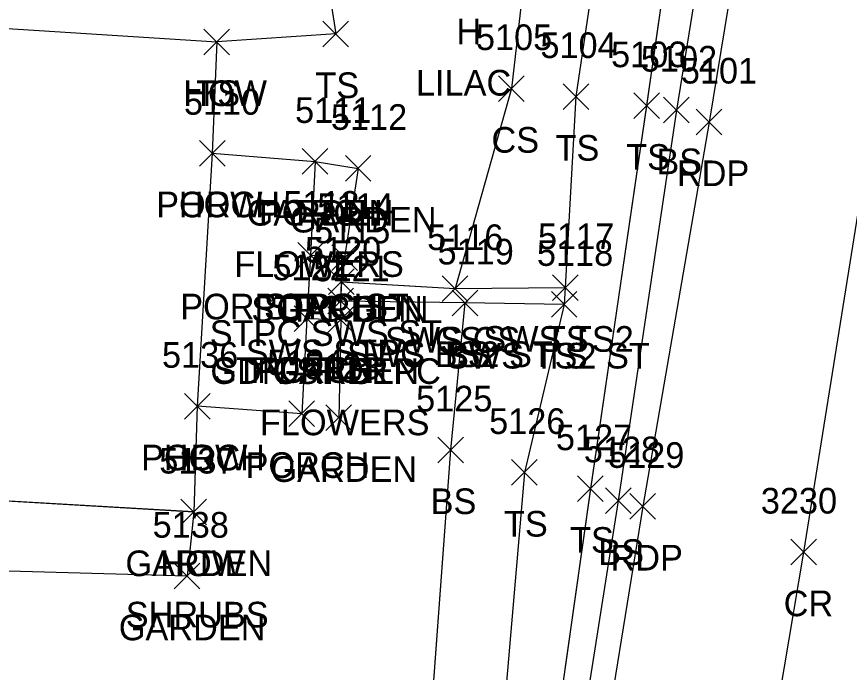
# Model space of a CAD drawing. Extents: x 1554668 to 1563881, y 831386 to 834374.
# Drawn here: x 1562280.1 to 1562345.1, y 833156.6 to 833207.7 of the extents above; entities that cross this region are included whole.
import ezdxf

# ---------------------------------------------------------------- set-up
doc = ezdxf.new("R2010")
doc.units = 0
for name, color, linetype in [('L_A', 7, 'Continuous'), ('L_C', 7, 'Continuous'), ('L_I', 7, 'Continuous'), ('L_TIC', 7, 'Continuous'), ('LAPB', 7, 'Continuous'), ('LBC', 7, 'Continuous'), ('LBF', 7, 'Continuous'), ('LELB', 7, 'Continuous'), ('P_A', 7, 'Continuous'), ('P_I', 7, 'Continuous'), ('P_TIC', 7, 'Continuous'), ('PET', 7, 'Continuous'), ('PRC', 7, 'Continuous'), ('R_A', 7, 'Continuous'), ('R_I', 7, 'Continuous'), ('R_TIC', 7, 'Continuous'), ('RSW', 7, 'Continuous')]:
    doc.layers.add(name, color=color, linetype=linetype)

msp = doc.modelspace()

# ---------------------------------------------------------------- linework, layer by layer
at = {"layer": 'L_TIC'}
for points in [[(1562304.017, 833205.338), (1562306.017, 833207.338)], [(1562306.017, 833205.338), (1562304.017, 833207.338)], [(1562294.729, 833204.714), (1562296.729, 833206.714)], [(1562296.729, 833204.714), (1562294.729, 833206.714)], [(1562294.729, 833204.714), (1562296.729, 833206.714)], [(1562296.729, 833204.714), (1562294.729, 833206.714)], [(1562317.721, 833201.08), (1562319.721, 833203.08)], [(1562319.721, 833201.08), (1562317.721, 833203.08)], [(1562322.749, 833200.458), (1562324.749, 833202.458)], [(1562324.749, 833200.458), (1562322.749, 833202.458)], [(1562328.262, 833199.745), (1562330.262, 833201.745)], [(1562330.262, 833199.745), (1562328.262, 833201.745)], [(1562330.582, 833199.404), (1562332.582, 833201.404)], [(1562332.582, 833199.404), (1562330.582, 833201.404)], [(1562294.387, 833196.042), (1562296.387, 833198.042)], [(1562296.387, 833196.042), (1562294.387, 833198.042)], [(1562294.387, 833196.042), (1562296.387, 833198.042)], [(1562296.387, 833196.042), (1562294.387, 833198.042)], [(1562302.401, 833195.399), (1562304.401, 833197.399)], [(1562304.401, 833195.399), (1562302.401, 833197.399)], [(1562302.401, 833195.399), (1562304.401, 833197.399)], [(1562304.401, 833195.399), (1562302.401, 833197.399)], [(1562305.765, 833194.86), (1562307.765, 833196.86)], [(1562307.765, 833194.86), (1562305.765, 833196.86)], [(1562302.051, 833188.086), (1562304.051, 833190.086)], [(1562304.051, 833188.086), (1562302.051, 833190.086)], [(1562302.051, 833188.086), (1562304.051, 833190.086)], [(1562304.051, 833188.086), (1562302.051, 833190.086)], [(1562304.702, 833187.908), (1562306.702, 833189.908)], [(1562306.702, 833187.908), (1562304.702, 833189.908)], [(1562304.702, 833187.908), (1562306.702, 833189.908)], [(1562306.702, 833187.908), (1562304.702, 833189.908)], [(1562304.448, 833186.02), (1562306.448, 833188.02)], [(1562306.448, 833186.02), (1562304.448, 833188.02)], [(1562313.323, 833185.491), (1562315.323, 833187.491)], [(1562315.323, 833185.491), (1562313.323, 833187.491)], [(1562321.916, 833185.562), (1562323.916, 833187.562)], [(1562323.916, 833185.562), (1562321.916, 833187.562)], [(1562304.391, 833184.508), (1562306.391, 833186.508)], [(1562306.391, 833184.508), (1562304.391, 833186.508)], [(1562314.09, 833184.366), (1562316.09, 833186.366)], [(1562316.09, 833184.366), (1562314.09, 833186.366)], [(1562321.833, 833184.257), (1562323.833, 833186.257)], [(1562323.833, 833184.257), (1562321.833, 833186.257)], [(1562301.763, 833183.139), (1562303.763, 833185.139)], [(1562303.763, 833183.139), (1562301.763, 833185.139)], [(1562301.763, 833183.139), (1562303.763, 833185.139)], [(1562303.763, 833183.139), (1562301.763, 833185.139)], [(1562304.403, 833183.057), (1562306.403, 833185.057)], [(1562306.403, 833183.057), (1562304.403, 833185.057)], [(1562304.403, 833183.057), (1562306.403, 833185.057)], [(1562306.403, 833183.057), (1562304.403, 833185.057)], [(1562293.21, 833176.316), (1562295.21, 833178.316)], [(1562295.21, 833176.316), (1562293.21, 833178.316)], [(1562293.21, 833176.316), (1562295.21, 833178.316)], [(1562295.21, 833176.316), (1562293.21, 833178.316)], [(1562301.361, 833175.729), (1562303.361, 833177.729)], [(1562303.361, 833175.729), (1562301.361, 833177.729)], [(1562304.252, 833175.419), (1562306.252, 833177.419)], [(1562306.252, 833175.419), (1562304.252, 833177.419)], [(1562312.976, 833172.91), (1562314.976, 833174.91)], [(1562314.976, 833172.91), (1562312.976, 833174.91)], [(1562318.726, 833171.155), (1562320.726, 833173.155)], [(1562320.726, 833171.155), (1562318.726, 833173.155)], [(1562323.88, 833169.892), (1562325.88, 833171.892)], [(1562325.88, 833169.892), (1562323.88, 833171.892)], [(1562326.057, 833168.945), (1562328.057, 833170.945)], [(1562328.057, 833168.945), (1562326.057, 833170.945)], [(1562292.944, 833168.072), (1562294.944, 833170.072)], [(1562294.944, 833168.072), (1562292.944, 833170.072)], [(1562292.944, 833168.072), (1562294.944, 833170.072)], [(1562294.944, 833168.072), (1562292.944, 833170.072)], [(1562292.423, 833163.072), (1562294.423, 833165.072)], [(1562294.423, 833163.072), (1562292.423, 833165.072)]]:
    msp.add_lwpolyline(points, dxfattribs=at)
at = {"layer": 'LAPB'}
for points in [[(1562303.401, 833196.399), (1562306.765, 833195.86), (1562305.702, 833188.908)], [(1562303.405, 833196.404), (1562306.763, 833195.86), (1562305.702, 833188.91)], [(1562303.405, 833196.404), (1562306.763, 833195.86), (1562305.702, 833188.91)], [(1562303.405, 833196.404), (1562306.763, 833195.86), (1562305.702, 833188.91)], [(1562305.403, 833184.057), (1562305.252, 833176.419)], [(1562305.401, 833184.057), (1562305.253, 833176.422)], [(1562305.401, 833184.057), (1562305.253, 833176.422)], [(1562305.401, 833184.057), (1562305.253, 833176.422)], [(1562293.944, 833169.072), (1562293.423, 833164.072), (1562266.492, 833164.814), (1562262.586, 833165.962)], [(1562293.943, 833169.074), (1562293.422, 833164.074), (1562266.491, 833164.814), (1562262.587, 833165.962)], [(1562293.943, 833169.074), (1562293.422, 833164.074), (1562266.491, 833164.814), (1562262.587, 833165.962)], [(1562293.943, 833169.074), (1562293.422, 833164.074), (1562266.491, 833164.814), (1562262.587, 833165.962)]]:
    msp.add_lwpolyline(points, dxfattribs=at)
at = {"layer": 'LBC'}
for points in [[(1562267.59, 833207.515), (1562295.729, 833205.714), (1562295.387, 833197.042), (1562294.21, 833177.316), (1562293.944, 833169.072), (1562262.931, 833170.878)], [(1562267.587, 833207.515), (1562295.734, 833205.719), (1562295.384, 833197.041), (1562294.211, 833177.313), (1562293.943, 833169.074), (1562262.932, 833170.877)], [(1562267.587, 833207.515), (1562295.734, 833205.719), (1562295.384, 833197.041), (1562294.211, 833177.313), (1562293.943, 833169.074), (1562262.932, 833170.877)], [(1562267.587, 833207.515), (1562295.734, 833205.719), (1562295.384, 833197.041), (1562294.211, 833177.313), (1562293.943, 833169.074), (1562262.932, 833170.877)]]:
    msp.add_lwpolyline(points, dxfattribs=at)
at = {"layer": 'LBF'}
for points in [[(1562295.387, 833197.042), (1562303.401, 833196.399), (1562303.051, 833189.086), (1562302.763, 833184.139), (1562302.361, 833176.729), (1562294.21, 833177.316)], [(1562295.384, 833197.041), (1562303.405, 833196.404), (1562303.052, 833189.088), (1562302.763, 833184.14), (1562302.36, 833176.73), (1562294.211, 833177.313)], [(1562295.384, 833197.041), (1562303.405, 833196.404), (1562303.052, 833189.088), (1562302.763, 833184.14), (1562302.36, 833176.73), (1562294.211, 833177.313)], [(1562295.384, 833197.041), (1562303.405, 833196.404), (1562303.052, 833189.088), (1562302.763, 833184.14), (1562302.36, 833176.73), (1562294.211, 833177.313)], [(1562303.052, 833189.088), (1562305.702, 833188.91), (1562305.452, 833187.026), (1562305.389, 833185.508), (1562305.401, 833184.057), (1562302.763, 833184.14)], [(1562303.052, 833189.088), (1562305.702, 833188.91), (1562305.452, 833187.026), (1562305.389, 833185.508), (1562305.401, 833184.057), (1562302.763, 833184.14)], [(1562303.052, 833189.088), (1562305.702, 833188.91), (1562305.452, 833187.026), (1562305.389, 833185.508), (1562305.401, 833184.057), (1562302.763, 833184.14)], [(1562303.051, 833189.086), (1562305.702, 833188.908), (1562305.448, 833187.02), (1562305.391, 833185.508), (1562305.403, 833184.057), (1562302.763, 833184.139)]]:
    msp.add_lwpolyline(points, dxfattribs=at)
at = {"layer": 'LELB'}
for points in [[(1562276.489, 833280.919), (1562283.075, 833273.702), (1562282.754, 833261.68), (1562286.27, 833247.822), (1562296.123, 833242.86), (1562315.084, 833236.547), (1562321.224, 833223.886), (1562318.725, 833202.084), (1562314.326, 833186.496)], [(1562276.489, 833280.919), (1562283.075, 833273.702), (1562282.754, 833261.68), (1562286.27, 833247.822), (1562296.123, 833242.86), (1562315.084, 833236.547), (1562321.224, 833223.886), (1562318.725, 833202.084), (1562314.326, 833186.496)], [(1562276.489, 833280.919), (1562283.075, 833273.702), (1562282.754, 833261.68), (1562286.27, 833247.822), (1562296.123, 833242.86), (1562315.084, 833236.547), (1562321.224, 833223.886), (1562318.725, 833202.084), (1562314.326, 833186.496)], [(1562276.493, 833280.916), (1562283.071, 833273.7), (1562282.752, 833261.678), (1562286.269, 833247.82), (1562296.122, 833242.858), (1562315.084, 833236.545), (1562321.226, 833223.885), (1562318.721, 833202.08), (1562314.323, 833186.491)], [(1562292.198, 833263.809), (1562290.53, 833252.361), (1562301.075, 833246.393), (1562316.792, 833241.88), (1562329.59, 833240.869), (1562323.749, 833201.458), (1562322.916, 833186.562)], [(1562292.201, 833263.811), (1562290.535, 833252.364), (1562301.077, 833246.395), (1562316.792, 833241.882), (1562329.591, 833240.872), (1562323.752, 833201.463), (1562322.917, 833186.565)], [(1562292.201, 833263.811), (1562290.535, 833252.364), (1562301.077, 833246.395), (1562316.792, 833241.882), (1562329.591, 833240.872), (1562323.752, 833201.463), (1562322.917, 833186.565)], [(1562292.201, 833263.811), (1562290.535, 833252.364), (1562301.077, 833246.395), (1562316.792, 833241.882), (1562329.591, 833240.872), (1562323.752, 833201.463), (1562322.917, 833186.565)], [(1562338.843, 833245.285), (1562331.585, 833200.408), (1562327.056, 833169.944), (1562321.479, 833134.695), (1562318.691, 833115.567)], [(1562338.843, 833245.285), (1562331.585, 833200.408), (1562327.056, 833169.944), (1562321.479, 833134.695), (1562318.691, 833115.567)], [(1562338.843, 833245.285), (1562331.585, 833200.408), (1562327.056, 833169.944), (1562321.479, 833134.695), (1562318.691, 833115.567)], [(1562338.839, 833245.281), (1562331.582, 833200.404), (1562327.057, 833169.945), (1562321.478, 833134.692), (1562318.691, 833115.568)], [(1562329.591, 833240.872), (1562334.98, 833240.556), (1562329.264, 833200.749), (1562324.879, 833170.891), (1562319.764, 833134.834), (1562316.67, 833118.78), (1562312.405, 833115.093), (1562302.3, 833114.621), (1562268.54, 833122.304), (1562264.812, 833128.249), (1562264.788, 833147.663), (1562266.491, 833164.814)], [(1562329.591, 833240.872), (1562334.98, 833240.556), (1562329.264, 833200.749), (1562324.879, 833170.891), (1562319.764, 833134.834), (1562316.67, 833118.78), (1562312.405, 833115.093), (1562302.3, 833114.621), (1562268.54, 833122.304), (1562264.812, 833128.249), (1562264.788, 833147.663), (1562266.491, 833164.814)], [(1562329.591, 833240.872), (1562334.98, 833240.556), (1562329.264, 833200.749), (1562324.879, 833170.891), (1562319.764, 833134.834), (1562316.67, 833118.78), (1562312.405, 833115.093), (1562302.3, 833114.621), (1562268.54, 833122.304), (1562264.812, 833128.249), (1562264.788, 833147.663), (1562266.491, 833164.814)], [(1562329.59, 833240.869), (1562334.983, 833240.556), (1562329.262, 833200.745), (1562324.88, 833170.892), (1562319.765, 833134.836), (1562316.669, 833118.776), (1562312.407, 833115.095), (1562302.302, 833114.623), (1562268.538, 833122.304), (1562264.812, 833128.249), (1562264.792, 833147.661), (1562266.492, 833164.814)], [(1562269.192, 833239.557), (1562286.677, 833239.623), (1562302.97, 833219.44), (1562305.017, 833206.338), (1562295.729, 833205.714)], [(1562269.194, 833239.559), (1562286.677, 833239.625), (1562302.97, 833219.442), (1562305.017, 833206.339), (1562295.734, 833205.719)], [(1562269.194, 833239.559), (1562286.677, 833239.625), (1562302.97, 833219.442), (1562305.017, 833206.339), (1562295.734, 833205.719)], [(1562269.194, 833239.559), (1562286.677, 833239.625), (1562302.97, 833219.442), (1562305.017, 833206.339), (1562295.734, 833205.719)], [(1562315.088, 833185.364), (1562313.977, 833173.912), (1562311.265, 833137.246), (1562307.325, 833118.202), (1562302.343, 833117.136), (1562268.54, 833122.304), (1562258.625, 833126.785)], [(1562315.088, 833185.364), (1562313.977, 833173.912), (1562311.265, 833137.246), (1562307.325, 833118.202), (1562302.343, 833117.136), (1562268.54, 833122.304), (1562258.625, 833126.785)], [(1562315.088, 833185.364), (1562313.977, 833173.912), (1562311.265, 833137.246), (1562307.325, 833118.202), (1562302.343, 833117.136), (1562268.54, 833122.304), (1562258.625, 833126.785)], [(1562315.09, 833185.366), (1562313.976, 833173.91), (1562311.268, 833137.243), (1562307.327, 833118.204), (1562302.347, 833117.139), (1562268.538, 833122.304), (1562258.629, 833126.785)], [(1562322.834, 833185.259), (1562319.728, 833172.159), (1562316.585, 833135.54), (1562312.914, 833120.201), (1562316.67, 833118.78)], [(1562322.834, 833185.259), (1562319.728, 833172.159), (1562316.585, 833135.54), (1562312.914, 833120.201), (1562316.67, 833118.78)], [(1562322.834, 833185.259), (1562319.728, 833172.159), (1562316.585, 833135.54), (1562312.914, 833120.201), (1562316.67, 833118.78)], [(1562322.833, 833185.257), (1562319.726, 833172.155), (1562316.585, 833135.542), (1562312.914, 833120.201), (1562316.669, 833118.776)]]:
    msp.add_lwpolyline(points, dxfattribs=at)
at = {"layer": 'P_TIC'}
for points in [[(1562333.137, 833198.472), (1562335.137, 833200.472)], [(1562335.137, 833198.472), (1562333.137, 833200.472)], [(1562327.958, 833168.512), (1562329.958, 833170.512)], [(1562329.958, 833168.512), (1562327.958, 833170.512)], [(1562340.519, 833164.95), (1562342.519, 833166.95)], [(1562342.519, 833164.95), (1562340.519, 833166.95)]]:
    msp.add_lwpolyline(points, dxfattribs=at)
at = {"layer": 'PET'}
for points in [[(1562367.889, 833393.463), (1562360.289, 833352.078), (1562357.044, 833334.113), (1562353.489, 833316.29), (1562348.902, 833287.511), (1562344.023, 833257.511), (1562341.091, 833241.702), (1562334.137, 833199.472), (1562328.958, 833169.512), (1562320.408, 833116.756), (1562314.37, 833085.591), (1562306.506, 833039.997), (1562299.854, 833031.159), (1562289.417, 833022.933), (1562277.976, 833019.507), (1562267.789, 833020.015), (1562232.643, 833027.546), (1562191.643, 833036.001), (1562188.418, 833036.858), (1562166.311, 833041.016), (1562141.251, 833047.118), (1562119.213, 833051.023)], [(1562367.889, 833393.469), (1562360.289, 833352.08), (1562357.041, 833334.115), (1562353.488, 833316.294), (1562348.902, 833287.512), (1562344.019, 833257.512), (1562341.096, 833241.706), (1562334.136, 833199.471), (1562328.957, 833169.511), (1562320.408, 833116.753), (1562314.37, 833085.59), (1562306.506, 833039.996), (1562299.858, 833031.156), (1562289.417, 833022.933), (1562277.98, 833019.505), (1562267.788, 833020.016), (1562232.638, 833027.547), (1562191.647, 833036), (1562188.42, 833036.857), (1562166.314, 833041.013), (1562141.253, 833047.118), (1562119.219, 833051.02)], [(1562367.889, 833393.469), (1562360.289, 833352.08), (1562357.041, 833334.115), (1562353.488, 833316.294), (1562348.902, 833287.512), (1562344.019, 833257.512), (1562341.096, 833241.706), (1562334.136, 833199.471), (1562328.957, 833169.511), (1562320.408, 833116.753), (1562314.37, 833085.59), (1562306.506, 833039.996), (1562299.858, 833031.156), (1562289.417, 833022.933), (1562277.98, 833019.505), (1562267.788, 833020.016), (1562232.638, 833027.547), (1562191.647, 833036), (1562188.42, 833036.857), (1562166.314, 833041.013), (1562141.253, 833047.118), (1562119.219, 833051.02)], [(1562367.889, 833393.469), (1562360.289, 833352.08), (1562357.041, 833334.115), (1562353.488, 833316.294), (1562348.902, 833287.512), (1562344.019, 833257.512), (1562341.096, 833241.706), (1562334.136, 833199.471), (1562328.957, 833169.511), (1562320.408, 833116.753), (1562314.37, 833085.59), (1562306.506, 833039.996), (1562299.858, 833031.156), (1562289.417, 833022.933), (1562277.98, 833019.505), (1562267.788, 833020.016), (1562232.638, 833027.547), (1562191.647, 833036), (1562188.42, 833036.857), (1562166.314, 833041.013), (1562141.253, 833047.118), (1562119.219, 833051.02)]]:
    msp.add_lwpolyline(points, dxfattribs=at)
at = {"layer": 'PRC'}
for points in [[(1562275.776, 832790.077), (1562288.125, 832857.632), (1562294.631, 832895.176), (1562297.904, 832912.217), (1562304.762, 832951.993), (1562312.108, 832994.956), (1562319.802, 833040.184), (1562329.454, 833095.879), (1562335.384, 833129.576), (1562341.519, 833165.95), (1562348.42, 833208.956), (1562356.269, 833252.907), (1562374.328, 833358.78), (1562379.82, 833391.635)], [(1562275.778, 832790.076), (1562288.132, 832857.633), (1562294.636, 832895.18), (1562297.903, 832912.219), (1562304.767, 832951.999), (1562312.112, 832994.956), (1562319.802, 833040.186), (1562329.454, 833095.875), (1562335.382, 833129.576), (1562341.516, 833165.947), (1562348.419, 833208.953), (1562356.274, 833252.911), (1562374.328, 833358.788), (1562379.819, 833391.645)], [(1562275.778, 832790.076), (1562288.132, 832857.633), (1562294.636, 832895.18), (1562297.903, 832912.219), (1562304.767, 832951.999), (1562312.112, 832994.956), (1562319.802, 833040.186), (1562329.454, 833095.875), (1562335.382, 833129.576), (1562341.516, 833165.947), (1562348.419, 833208.953), (1562356.274, 833252.911), (1562374.328, 833358.788), (1562379.819, 833391.645)], [(1562275.778, 832790.076), (1562288.132, 832857.633), (1562294.636, 832895.18), (1562297.903, 832912.219), (1562304.767, 832951.999), (1562312.112, 832994.956), (1562319.802, 833040.186), (1562329.454, 833095.875), (1562335.382, 833129.576), (1562341.516, 833165.947), (1562348.419, 833208.953), (1562356.274, 833252.911), (1562374.328, 833358.788), (1562379.819, 833391.645)]]:
    msp.add_lwpolyline(points, dxfattribs=at)
at = {"layer": 'R_TIC'}
for points in [[(1562304.448, 833186.02), (1562306.448, 833188.02)], [(1562306.448, 833186.02), (1562304.448, 833188.02)], [(1562313.323, 833185.491), (1562315.323, 833187.491)], [(1562315.323, 833185.491), (1562313.323, 833187.491)], [(1562321.916, 833185.562), (1562323.916, 833187.562)], [(1562323.916, 833185.562), (1562321.916, 833187.562)], [(1562304.391, 833184.508), (1562306.391, 833186.508)], [(1562306.391, 833184.508), (1562304.391, 833186.508)], [(1562314.09, 833184.366), (1562316.09, 833186.366)], [(1562316.09, 833184.366), (1562314.09, 833186.366)], [(1562321.833, 833184.257), (1562323.833, 833186.257)], [(1562323.833, 833184.257), (1562321.833, 833186.257)]]:
    msp.add_lwpolyline(points, dxfattribs=at)
at = {"layer": 'RSW'}
for points in [[(1562305.452, 833187.026), (1562314.326, 833186.496), (1562322.917, 833186.565), (1562322.834, 833185.259), (1562315.088, 833185.364), (1562305.389, 833185.508)], [(1562305.452, 833187.026), (1562314.326, 833186.496), (1562322.917, 833186.565), (1562322.834, 833185.259), (1562315.088, 833185.364), (1562305.389, 833185.508)], [(1562305.452, 833187.026), (1562314.326, 833186.496), (1562322.917, 833186.565), (1562322.834, 833185.259), (1562315.088, 833185.364), (1562305.389, 833185.508)], [(1562305.448, 833187.02), (1562314.323, 833186.491), (1562322.916, 833186.562), (1562322.833, 833185.257), (1562315.09, 833185.366), (1562305.391, 833185.508)]]:
    msp.add_lwpolyline(points, dxfattribs=at)

# ---------------------------------------------------------------- texts
at = {"layer": 'L_A'}
for s, p in [('H', (1562314.427, 833205.533)), ('TS', (1562303.427, 833201.338)), ('HOW', (1562293.115, 833200.714)), ('TS', (1562294.139, 833200.714)), ('CS', (1562317.162, 833197.08)), ('TS', (1562322.158, 833196.458)), ('TS', (1562327.671, 833195.745)), ('BS', (1562330.023, 833195.404)), ('PORCH', (1562291.009, 833192.042)), ('HOW', (1562292.773, 833192.042)), ('GARDEN', (1562298.07, 833191.399)), ('PORCH', (1562299.023, 833191.399)), ('GARDEN', (1562301.434, 833190.86)), ('POR STPC ST', (1562292.885, 833184.086)), ('STPC GDN', (1562298.434, 833183.908)), ('PORCH', (1562298.673, 833184.086)), ('GARDEN', (1562300.371, 833183.908)), ('STPC SWS ST', (1562295.188, 833182.02)), ('CS', (1562312.764, 833181.491)), ('TS', (1562321.325, 833181.562)), ('SWS STPC', (1562297.997, 833180.508)), ('BS', (1562313.531, 833180.366)), ('TS', (1562321.242, 833180.257)), ('STPC POR', (1562295.464, 833179.139)), ('PORCH', (1562298.385, 833179.139)), ('GDN ST STPC', (1562295.238, 833179.057)), ('GARDEN', (1562300.072, 833179.057)), ('PORCH', (1562289.832, 833172.316)), ('HOW', (1562291.596, 833172.316)), ('PORCH', (1562297.983, 833171.729)), ('GARDEN', (1562299.921, 833171.419)), ('BS', (1562312.417, 833168.91)), ('TS', (1562318.136, 833167.155)), ('TS', (1562323.29, 833165.892)), ('BS', (1562325.498, 833164.945)), ('GARDEN', (1562288.613, 833164.072)), ('HOW', (1562291.33, 833164.072)), ('GARDEN', (1562288.093, 833159.072))]:
    msp.add_text(s, height=2, dxfattribs=at).set_placement(p)
at = {"layer": 'L_C'}
for s, p in [('LILAC', (1562311.269, 833201.533)), ('FLOWERS', (1562297.102, 833187.399)), ('FLOWERS', (1562299.104, 833175.057)), ('SHRUBS', (1562288.637, 833160.072))]:
    msp.add_text(s, height=2, dxfattribs=at).set_placement(p)
at = {"layer": 'L_I'}
for s, p in [('5105', (1562315.95, 833205.08)), ('5104', (1562320.977, 833204.458)), ('5103', (1562326.49, 833203.745)), ('5102', (1562328.811, 833203.404)), ('5110', (1562293.175, 833200.042)), ('5110', (1562293.175, 833200.042)), ('5111', (1562301.842, 833199.399)), ('5111', (1562301.842, 833199.399)), ('5112', (1562304.639, 833198.86)), ('5113', (1562300.925, 833192.086)), ('5113', (1562300.925, 833192.086)), ('5114', (1562303.576, 833191.908)), ('5114', (1562303.576, 833191.908)), ('5115', (1562303.322, 833190.02)), ('5117', (1562320.79, 833189.562)), ('5116', (1562312.142, 833189.491)), ('5120', (1562302.611, 833188.508)), ('5119', (1562312.956, 833188.366)), ('5118', (1562320.707, 833188.257)), ('5122', (1562300.07, 833187.139)), ('5122', (1562300.07, 833187.139)), ('5121', (1562303.277, 833187.057)), ('5121', (1562303.277, 833187.057)), ('5136', (1562291.462, 833180.316)), ('5136', (1562291.462, 833180.316)), ('5124', (1562299.668, 833179.729)), ('5123', (1562302.559, 833179.419)), ('5125', (1562311.283, 833176.91)), ('5126', (1562316.978, 833175.155)), ('5127', (1562322.187, 833173.892)), ('5128', (1562324.364, 833172.945)), ('5137', (1562291.251, 833172.072)), ('5137', (1562291.251, 833172.072)), ('5138', (1562290.731, 833167.072))]:
    msp.add_text(s, height=2, dxfattribs=at).set_placement(p)
at = {"layer": 'P_A'}
for s, p in [('RDP', (1562331.625, 833194.472)), ('RDP', (1562326.446, 833164.512)), ('CR', (1562339.952, 833160.95))]:
    msp.add_text(s, height=2, dxfattribs=at).set_placement(p)
at = {"layer": 'P_I'}
for s, p in [('5101', (1562331.933, 833202.472)), ('5129', (1562326.257, 833172.512)), ('3230', (1562338.172, 833168.95))]:
    msp.add_text(s, height=2, dxfattribs=at).set_placement(p)
at = {"layer": 'R_A'}
for s, p in [('STPC SWS ST', (1562295.188, 833182.02)), ('SWS CS', (1562308.858, 833181.491)), ('SWS TS2', (1562316.522, 833181.562)), ('SWS STPC', (1562297.997, 833180.508)), ('SWS BS2 ST', (1562305.901, 833180.366)), ('SWS TS2 ST', (1562313.613, 833180.257))]:
    msp.add_text(s, height=2, dxfattribs=at).set_placement(p)
at = {"layer": 'R_I'}
for s, p in [('5115', (1562303.322, 833190.02)), ('5117', (1562320.79, 833189.562)), ('5116', (1562312.142, 833189.491)), ('5120', (1562302.611, 833188.508)), ('5119', (1562312.956, 833188.366)), ('5118', (1562320.707, 833188.257))]:
    msp.add_text(s, height=2, dxfattribs=at).set_placement(p)

doc.saveas('drawing.dxf')
